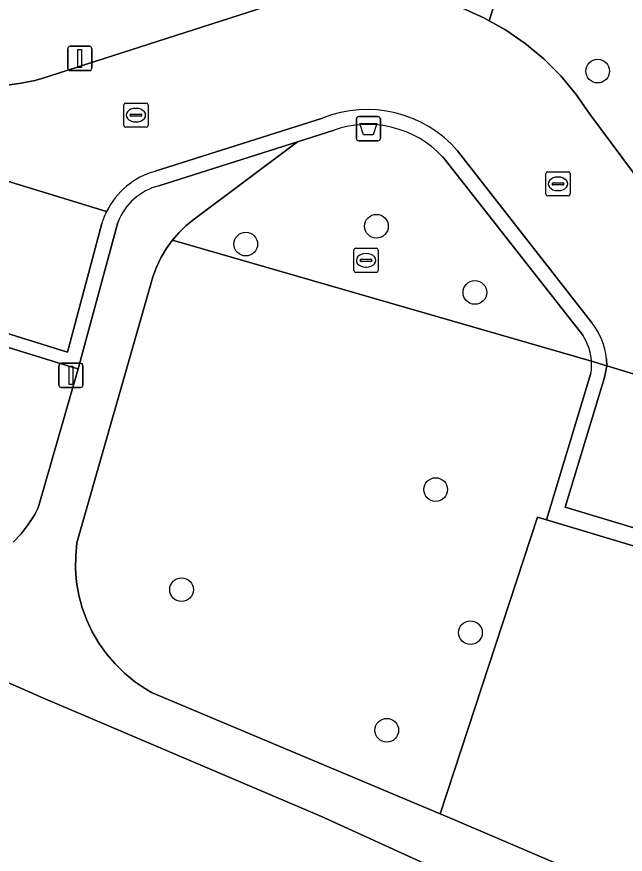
# Model space of a CAD drawing. Extents: x 160304 to 160955, y 383684 to 384161.
# Drawn here: x 160683.55 to 160708.64, y 383760.89 to 383795.43 of the extents above; entities that cross this region are included whole.
import ezdxf

# ---------------------------------------------------------------- set-up
doc = ezdxf.new("R2010")
doc.units = 0
for name, color, linetype in [('IMGEO_Afvalbak', 7, 'Continuous'), ('IMGEO_Boom', 7, 'Continuous'), ('IMGEO_Groenvoorziening', 7, 'Continuous'), ('IMGEO_Kolk', 7, 'Continuous'), ('IMGEO_Lichtmast', 7, 'Continuous'), ('IMGEO_Parkeervlak_open', 7, 'Continuous'), ('IMGEO_Rijbaan_lokaal_open', 7, 'Continuous'), ('IMGEO_Rioolput', 7, 'Continuous'), ('IMGEO_Verkeersbordpaal', 7, 'Continuous'), ('IMGEO_Voetpad_halfverhard', 7, 'Continuous'), ('IMGEO_Voetpad_open', 7, 'Continuous')]:
    doc.layers.add(name, color=color, linetype=linetype)

msp = doc.modelspace()

# ---------------------------------------------------------------- linework, layer by layer
at = {"layer": 'IMGEO_Afvalbak'}
for p, q in [((160697.655, 383791.315), (160698.445, 383791.315)), ((160698.445, 383791.315), (160697.655, 383791.315)), ((160697.555, 383790.415), (160697.555, 383791.215)), ((160697.555, 383791.215), (160697.555, 383790.415)), ((160698.545, 383791.215), (160698.545, 383790.415)), ((160698.545, 383790.415), (160698.545, 383791.215)), ((160698.445, 383790.315), (160697.655, 383790.315)), ((160697.655, 383790.315), (160698.445, 383790.315))]:
    msp.add_line(p, q, dxfattribs=at)
msp.add_lwpolyline([(160697.698, 383791.029), (160698.402, 383791.029), (160698.253, 383790.559), (160697.847, 383790.559), (160697.698, 383791.029)], dxfattribs=at)
for centre, start, end in [((160697.655, 383791.215), 90, 180), ((160697.655, 383791.215), 90, 180), ((160698.445, 383791.215), 0, 90), ((160698.445, 383791.215), 360, 90), ((160697.655, 383790.415), 180, 270), ((160697.655, 383790.415), 180, 270), ((160698.445, 383790.415), 270, 0), ((160698.445, 383790.415), 270, 0)]:
    msp.add_arc(centre, 0.1, start, end, dxfattribs=at)
at = {"layer": 'IMGEO_Boom'}
for centre in [(160707.506, 383793.191), (160698.384, 383786.794), (160692.993, 383786.057), (160702.442, 383784.062), (160700.826, 383775.931), (160690.346, 383771.803), (160702.26, 383770.03), (160698.807, 383766.005)]:
    msp.add_circle(centre, 0.489, dxfattribs=at)
at = {"layer": 'IMGEO_Groenvoorziening'}
for points in [[(160512.051, 383860.483), (160527.152, 383851.99), (160555.752, 383830.697), (160558.345, 383828.766), (160565.781, 383823.661), (160582.534, 383812.776), (160600.019, 383802.155), (160610.062, 383796.203), (160622.299, 383789.443), (160640.34, 383780.06), (160649.742, 383775.545), (160664.695, 383768.884), (160685.542, 383758.679), (160684.972, 383756.649), (160697.446, 383751.712), (160700.343, 383760.526), (160696.112, 383762.451), (160684.565, 383767.367), (160636.545, 383788.535), (160627.316, 383792.767), (160623.864, 383794.407), (160613.532, 383800.088), (160603.749, 383806.669), (160564.231, 383837.826)], [(160696.635, 383790.753), (160695.122, 383790.274), (160690.867, 383787.09), (160690.537, 383786.821), (160690.232, 383786.524), (160689.973, 383786.223), (160707.25, 383781.231)], [(160706.893, 383782.294), (160701.114, 383789.655)], [(160683.399, 383773.756), (160683.73, 383774.111), (160684.028, 383774.494), (160684.291, 383774.902), (160684.44, 383775.176), (160686.088, 383780.908), (160685.879, 383780.972), (160665.729, 383787.196)], [(160707.25, 383781.231), (160689.973, 383786.223), (160689.954, 383786.201), (160689.707, 383785.854), (160689.492, 383785.487), (160689.31, 383785.101), (160689.164, 383784.702), (160689.093, 383784.455), (160686.035, 383773.736), (160685.982, 383773.197), (160685.977, 383772.656), (160686.021, 383772.116), (160686.113, 383771.583), (160686.252, 383771.059), (160686.437, 383770.551), (160686.667, 383770.061), (160686.94, 383769.593), (160687.253, 383769.152), (160687.605, 383768.74), (160687.992, 383768.361), (160688.411, 383768.019), (160688.859, 383767.715), (160689.111, 383767.569), (160701.01, 383762.556), (160705.031, 383774.791), (160705.399, 383774.681), (160707.23, 383780.731)]]:
    msp.add_lwpolyline(points, dxfattribs=at)
msp.add_lwpolyline([(160750.716, 383761.085), (160705.399, 383774.681), (160705.031, 383774.791), (160701.01, 383762.556), (160701.624, 383762.297), (160706.457, 383760.242), (160712.957, 383757.775), (160717.807, 383756.023), (160723.606, 383754.258), (160727.379, 383753.098), (160734.157, 383751.25), (160736.004, 383750.747), (160737.653, 383750.355), (160738.57, 383750.307), (160739.205, 383750.36), (160740.079, 383750.61), (160740.894, 383751.087), (160742.228, 383752.015), (160742.866, 383752.503), (160744.775, 383754.285)], close=True, dxfattribs=at)
for centre, radius, start, end in [((160698.029, 383786.756), 4.233, 43.2228, 109.229), ((160705.026, 383781.075), 2.23, 4.0001, 33.1284), ((160705.018, 383781.07), 2.238, 351.2909, 4.1279)]:
    msp.add_arc(centre, radius, start, end, dxfattribs=at)
at = {"layer": 'IMGEO_Kolk'}
for p, q in [((160687.965, 383790.948), (160687.965, 383791.8)), ((160688.04, 383791.874), (160688.892, 383791.874)), ((160688.453, 383791.654), (160688.478, 383791.654)), ((160688.966, 383791.8), (160688.966, 383790.948)), ((160688.224, 383791.368), (160688.224, 383791.38)), ((160688.662, 383791.331), (160688.264, 383791.331)), ((160688.267, 383791.417), (160688.665, 383791.417)), ((160688.708, 383791.38), (160688.708, 383791.368)), ((160688.476, 383791.094), (160688.451, 383791.094)), ((160688.892, 383790.874), (160688.04, 383790.874)), ((160705.369, 383788.114), (160705.369, 383788.966)), ((160705.444, 383789.04), (160706.296, 383789.04)), ((160706.37, 383788.966), (160706.37, 383788.114)), ((160705.628, 383788.534), (160705.628, 383788.546)), ((160706.066, 383788.497), (160705.668, 383788.497)), ((160705.671, 383788.583), (160706.069, 383788.583)), ((160705.857, 383788.82), (160705.882, 383788.82)), ((160706.112, 383788.546), (160706.112, 383788.534)), ((160705.88, 383788.26), (160705.855, 383788.26)), ((160706.296, 383788.04), (160705.444, 383788.04))]:
    msp.add_line(p, q, dxfattribs=at)
for points in [[(160687.965, 383790.948), (160687.965, 383791.8)], [(160688.04, 383791.874), (160688.892, 383791.874)], [(160688.966, 383791.8), (160688.966, 383790.948)], [(160688.892, 383790.874), (160688.04, 383790.874)], [(160705.369, 383788.114), (160705.369, 383788.966)], [(160705.444, 383789.04), (160706.296, 383789.04)], [(160706.37, 383788.966), (160706.37, 383788.114)], [(160706.296, 383788.04), (160705.444, 383788.04)]]:
    msp.add_lwpolyline(points, dxfattribs=at)
for centre, radius, start, end in [((160688.042, 383791.798), 0.0765, 91.552, 178.448), ((160688.042, 383791.798), 0.0765, 91.552, 178.448), ((160688.89, 383791.798), 0.0765, 1.552, 88.448), ((160688.89, 383791.798), 0.0765, 1.552, 88.448), ((160688.264, 383791.377), 0.0403, 85.8775, 175.7526), ((160688.261, 383791.367), 0.0366, 178.938, 274.7102), ((160688.665, 383791.374), 0.043, 264.8664, 352.4533), ((160688.669, 383791.379), 0.0386, 1.7309, 96.639), ((160688.042, 383790.95), 0.0765, 181.552, 268.448), ((160688.042, 383790.95), 0.0765, 181.552, 268.448), ((160688.89, 383790.95), 0.0765, 271.552, 358.448), ((160688.89, 383790.95), 0.0765, 271.552, 358.448), ((160705.446, 383788.964), 0.0765, 91.552, 178.448), ((160705.446, 383788.964), 0.0765, 91.552, 178.448), ((160706.294, 383788.964), 0.0765, 1.552, 88.448), ((160706.294, 383788.964), 0.0765, 1.552, 88.448), ((160705.668, 383788.543), 0.0403, 85.8775, 175.7526), ((160705.665, 383788.533), 0.0366, 178.938, 274.7102), ((160706.069, 383788.54), 0.043, 264.8664, 352.4533), ((160706.073, 383788.545), 0.0386, 1.7309, 96.639), ((160705.446, 383788.116), 0.0765, 181.552, 268.448), ((160705.446, 383788.116), 0.0765, 181.552, 268.448), ((160706.294, 383788.116), 0.0765, 271.552, 358.448), ((160706.294, 383788.116), 0.0765, 271.552, 358.448)]:
    msp.add_arc(centre, radius, start, end, dxfattribs=at)
for centre, major_axis, ratio, start_param, end_param in [((160688.452, 383791.374), (-0.387, 0.002), 0.722429, 4.712389, 7.853982), ((160688.477, 383791.374), (-0.39, 0.002), 0.717154, 1.570796, 4.712389), ((160705.856, 383788.54), (-0.387, 0.002), 0.722429, 4.712389, 7.853982), ((160705.881, 383788.54), (-0.39, 0.002), 0.717154, 1.570796, 4.712389)]:
    msp.add_ellipse(centre, major_axis=major_axis, ratio=ratio, start_param=start_param, end_param=end_param, dxfattribs=at)
at = {"layer": 'IMGEO_Lichtmast'}
for p, q in [((160685.655, 383793.312), (160685.655, 383794.112)), ((160685.655, 383794.112), (160685.655, 383793.312)), ((160685.755, 383794.212), (160686.545, 383794.212)), ((160686.545, 383794.212), (160685.755, 383794.212)), ((160686.645, 383794.112), (160686.645, 383793.312)), ((160686.645, 383793.312), (160686.645, 383794.112)), ((160686.545, 383793.212), (160685.755, 383793.212)), ((160685.755, 383793.212), (160686.545, 383793.212))]:
    msp.add_line(p, q, dxfattribs=at)
msp.add_lwpolyline([(160686.075, 383794.087), (160686.225, 383794.087), (160686.225, 383793.337), (160686.075, 383793.337), (160686.075, 383794.087)], dxfattribs=at)
for centre, start, end in [((160685.755, 383794.112), 90, 180), ((160685.755, 383794.112), 90, 180), ((160686.545, 383794.112), 0, 90), ((160686.545, 383794.112), 360, 90), ((160685.755, 383793.312), 180, 270), ((160685.755, 383793.312), 180, 270), ((160686.545, 383793.312), 270, 0), ((160686.545, 383793.312), 270, 0)]:
    msp.add_arc(centre, 0.1, start, end, dxfattribs=at)
at = {"layer": 'IMGEO_Parkeervlak_open'}
for points in [[(160687.252, 383787.394), (160666.388, 383793.796)], [(160667.595, 383791.594), (160666.5, 383787.57), (160685.644, 383781.602), (160687.061, 383786.904)], [(160707.88, 383781.038), (160707.79, 383780.548), (160706.169, 383775.208), (160725.081, 383769.52), (160725.958, 383772.536)], [(160754.197, 383766.989), (160751.924, 383767.711), (160729.983, 383774.308), (160707.88, 383781.038)]]:
    msp.add_lwpolyline(points, dxfattribs=at)
msp.add_arc((160690.018, 383786.034), 3.083, 153.811, 163.5978, dxfattribs=at)
at = {"layer": 'IMGEO_Rijbaan_lokaal_open'}
for points in [[(160707.183, 383791.418), (160706.617, 383792.231), (160705.98, 383792.99), (160705.279, 383793.69), (160704.517, 383794.323), (160703.702, 383794.887), (160703.03, 383795.267), (160702.84, 383795.375), (160701.938, 383795.784), (160701.002, 383796.111), (160700.042, 383796.353), (160699.063, 383796.509), (160698.075, 383796.576), (160697.084, 383796.555), (160696.1, 383796.445), (160695.129, 383796.248), (160694.567, 383796.092), (160684.538, 383792.874), (160684.293, 383792.805), (160683.73, 383792.686), (160683.158, 383792.617)], [(160666.388, 383793.796), (160687.252, 383787.394)], [(160689.259, 383789.057), (160696.16, 383791.254)], [(160707.864, 383781.329), (160707.88, 383781.038), (160729.983, 383774.308), (160751.924, 383767.711), (160752.835, 383770.782), (160712.157, 383783.149), (160711.901, 383784.103), (160711.56, 383785.029), (160711.139, 383785.922), (160710.697, 383786.683), (160707.183, 383791.418)], [(160701.732, 383789.907), (160707.281, 383782.794)]]:
    msp.add_lwpolyline(points, dxfattribs=at)
for centre, radius, start, end in [((160697.994, 383786.644), 4.962, 41.1244, 111.6952), ((160690.093, 383786.008), 3.16, 105.2922, 153.9981), ((160705.049, 383781.057), 2.829, 5.5167, 37.8837)]:
    msp.add_arc(centre, radius, start, end, dxfattribs=at)
at = {"layer": 'IMGEO_Rioolput'}
for p, q in [((160697.455, 383784.96), (160697.455, 383785.812)), ((160697.53, 383785.886), (160698.382, 383785.886)), ((160698.456, 383785.812), (160698.456, 383784.96)), ((160697.714, 383785.38), (160697.714, 383785.392)), ((160697.757, 383785.429), (160698.155, 383785.429)), ((160697.943, 383785.666), (160697.968, 383785.666)), ((160698.198, 383785.392), (160698.198, 383785.38)), ((160698.152, 383785.343), (160697.754, 383785.343)), ((160697.966, 383785.106), (160697.941, 383785.106)), ((160698.382, 383784.886), (160697.53, 383784.886))]:
    msp.add_line(p, q, dxfattribs=at)
for points in [[(160697.455, 383784.96), (160697.455, 383785.812)], [(160697.53, 383785.886), (160698.382, 383785.886)], [(160698.456, 383785.812), (160698.456, 383784.96)], [(160698.382, 383784.886), (160697.53, 383784.886)]]:
    msp.add_lwpolyline(points, dxfattribs=at)
for centre, radius, start, end in [((160697.532, 383785.81), 0.0765, 91.552, 178.448), ((160697.532, 383785.81), 0.0765, 91.552, 178.448), ((160698.38, 383785.81), 0.0765, 1.552, 88.448), ((160698.38, 383785.81), 0.0765, 1.552, 88.448), ((160697.754, 383785.389), 0.0403, 85.8775, 175.7526), ((160697.751, 383785.379), 0.0366, 178.938, 274.7102), ((160698.155, 383785.386), 0.043, 264.8664, 352.4533), ((160698.159, 383785.391), 0.0386, 1.7309, 96.639), ((160697.532, 383784.962), 0.0765, 181.552, 268.448), ((160697.532, 383784.962), 0.0765, 181.552, 268.448), ((160698.38, 383784.962), 0.0765, 271.552, 358.448), ((160698.38, 383784.962), 0.0765, 271.552, 358.448)]:
    msp.add_arc(centre, radius, start, end, dxfattribs=at)
for centre, major_axis, ratio, start_param, end_param in [((160697.942, 383785.386), (-0.387, 0.002), 0.722429, 4.712389, 7.853982), ((160697.967, 383785.386), (-0.39, 0.002), 0.717154, 1.570796, 4.712389)]:
    msp.add_ellipse(centre, major_axis=major_axis, ratio=ratio, start_param=start_param, end_param=end_param, dxfattribs=at)
at = {"layer": 'IMGEO_Verkeersbordpaal'}
for p, q in [((160685.288, 383780.241), (160685.288, 383781.041)), ((160685.288, 383781.041), (160685.288, 383780.241)), ((160685.388, 383781.141), (160686.178, 383781.141)), ((160686.178, 383781.141), (160685.388, 383781.141)), ((160686.278, 383781.041), (160686.278, 383780.241)), ((160686.278, 383780.241), (160686.278, 383781.041)), ((160686.178, 383780.141), (160685.388, 383780.141)), ((160685.388, 383780.141), (160686.178, 383780.141))]:
    msp.add_line(p, q, dxfattribs=at)
msp.add_lwpolyline([(160685.708, 383781.016), (160685.858, 383781.016), (160685.858, 383780.266), (160685.708, 383780.266), (160685.708, 383781.016)], dxfattribs=at)
for centre, start, end in [((160685.388, 383781.041), 90, 180), ((160685.388, 383781.041), 90, 180), ((160686.178, 383781.041), 0, 90), ((160686.178, 383781.041), 360, 90), ((160685.388, 383780.241), 180, 270), ((160685.388, 383780.241), 180, 270), ((160686.178, 383780.241), 270, 0), ((160686.178, 383780.241), 270, 0)]:
    msp.add_arc(centre, 0.1, start, end, dxfattribs=at)
at = {"layer": 'IMGEO_Voetpad_halfverhard'}
for points in [[(160706.457, 383760.242), (160701.624, 383762.297), (160701.01, 383762.556), (160689.111, 383767.569), (160688.859, 383767.715), (160688.411, 383768.019), (160687.992, 383768.361), (160687.605, 383768.74), (160687.253, 383769.152), (160686.94, 383769.593), (160686.667, 383770.061), (160686.437, 383770.551), (160686.252, 383771.059), (160686.113, 383771.583), (160686.021, 383772.116), (160685.977, 383772.656), (160685.982, 383773.197), (160686.035, 383773.736), (160689.093, 383784.455), (160689.164, 383784.702), (160689.31, 383785.101), (160689.492, 383785.487), (160689.707, 383785.854), (160689.954, 383786.201), (160689.973, 383786.223), (160690.232, 383786.524), (160690.537, 383786.821), (160690.867, 383787.09), (160695.122, 383790.274), (160689.411, 383788.464)], [(160636.545, 383788.535), (160684.565, 383767.367), (160696.112, 383762.451), (160700.343, 383760.526)], [(160687.716, 383786.947), (160686.088, 383780.908), (160684.44, 383775.176), (160684.291, 383774.902), (160684.028, 383774.494), (160683.73, 383774.111), (160683.399, 383773.756)]]:
    msp.add_lwpolyline(points, dxfattribs=at)
msp.add_arc((160690.038, 383786.058), 2.486, 104.6005, 159.0557, dxfattribs=at)
at = {"layer": 'IMGEO_Voetpad_open'}
for points in [[(160701.938, 383795.784), (160702.84, 383795.375), (160703.03, 383795.267), (160703.79, 383797.713)], [(160703.79, 383797.713), (160703.03, 383795.267), (160703.702, 383794.887), (160704.517, 383794.323), (160705.279, 383793.69), (160705.98, 383792.99), (160706.617, 383792.231), (160707.183, 383791.418), (160710.697, 383786.683), (160711.139, 383785.922), (160711.56, 383785.029), (160711.901, 383784.103), (160712.157, 383783.149), (160752.835, 383770.782)], [(160683.158, 383792.617), (160683.73, 383792.686), (160684.293, 383792.805), (160684.538, 383792.874), (160694.567, 383796.092)], [(160687.061, 383786.904), (160685.644, 383781.602), (160666.5, 383787.57), (160667.595, 383791.594)], [(160666.847, 383791.357), (160665.729, 383787.196), (160685.879, 383780.972), (160686.088, 383780.908), (160687.716, 383786.947)], [(160696.16, 383791.254), (160689.259, 383789.057)], [(160689.411, 383788.464), (160695.122, 383790.274), (160696.635, 383790.753)], [(160707.281, 383782.794), (160701.732, 383789.907)], [(160701.114, 383789.655), (160706.893, 383782.294)], [(160707.25, 383781.231), (160707.88, 383781.038), (160707.864, 383781.329)], [(160725.958, 383772.536), (160725.081, 383769.52), (160706.169, 383775.208), (160707.79, 383780.548), (160707.88, 383781.038), (160707.25, 383781.231)], [(160707.23, 383780.731), (160705.399, 383774.681), (160750.716, 383761.085), (160752.091, 383765.543), (160751.548, 383765.69), (160750.399, 383761.888), (160731.327, 383767.634), (160732.19, 383770.543)]]:
    msp.add_lwpolyline(points, dxfattribs=at)
for centre, radius, start, end in [((160697.994, 383786.644), 4.962, 41.1244, 111.6952), ((160698.029, 383786.756), 4.233, 43.2228, 109.229), ((160690.093, 383786.008), 3.16, 105.2922, 153.9981), ((160690.038, 383786.058), 2.486, 104.6005, 159.0557), ((160690.018, 383786.034), 3.083, 153.811, 163.5978), ((160705.049, 383781.057), 2.829, 5.5167, 37.8837), ((160705.026, 383781.075), 2.23, 4.0001, 33.1284), ((160705.018, 383781.07), 2.238, 351.2909, 4.1279)]:
    msp.add_arc(centre, radius, start, end, dxfattribs=at)

doc.saveas('drawing.dxf')
